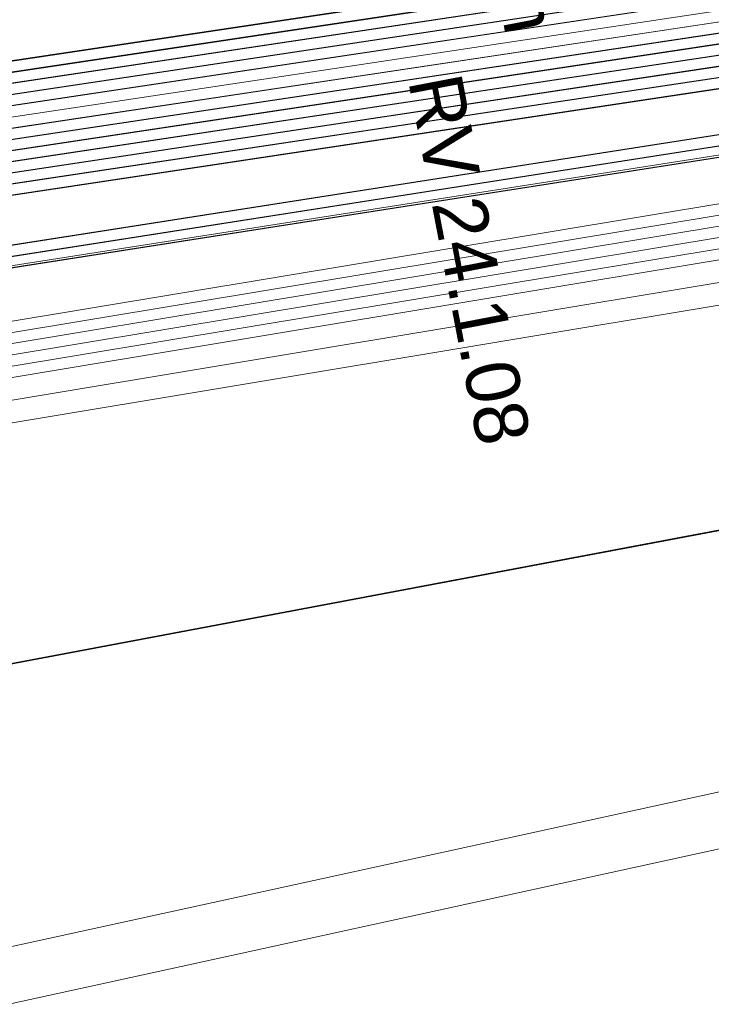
# Model space of a CAD drawing. Header units: metres. Extents: x -502 to 161, y -108 to 174.
# Tile 551 of 656: x -52 to -48.9, y -17.04 to -12.63. Entities that reach past the tile are written whole.
import ezdxf

# ---------------------------------------------------------------- set-up
doc = ezdxf.new("R2010")
doc.units = ezdxf.units.M
doc.header["$LTSCALE"] = 0.1
for name, color, linetype in [('BRI31-005.05-5p02-Koordinierung Lageplan 4. BA ZOB West 2022-06-15', 7, 'Continuous'), ('BRI31-005.06-5f07-Koordinierung Lageplan 4. BA ZOB Fernbusbahnh', 7, 'Continuous'), ('BRI32-005.02-5f05-Koordinierung Schemaplan 4 BA ZOB Teilbereich', 7, 'Continuous'), ('BRI32-005.03-5f06-Koordinierung Schemaplan 4 BA ZOB Teilbereich 2 Ost - Bahnhofsallee 2023-01-21', 7, 'Continuous')]:
    doc.layers.add(name, color=color, linetype=linetype)
doc.styles.add('Arial', font='arial.ttf')

msp = doc.modelspace()

# ---------------------------------------------------------------- linework, layer by layer
at = {"layer": 'BRI31-005.05-5p02-Koordinierung Lageplan 4. BA ZOB West 2022-06-15', "color": 190, "linetype": 'Continuous', "lineweight": 35, "true_color": 0x7f00ff, "transparency": 33554687, "flags": 128}
for points in [[(5.0413, -5.3534), (-3.1517, -6.8034), (-7.0667, -7.3734), (-14.9947, -8.0134), (-17.7217, -8.0934), (-24.5557, -8.4934), (-29.2437, -9.0934), (-37.8707, -10.7234), (-42.6207, -11.4534), (-48.3117, -12.2534), (-55.7007, -13.3634), (-59.4327, -13.9934)], [(5.0503, -5.4024), (-3.1427, -6.8524), (-3.9527, -6.9704), (-7.0607, -7.4234), (-14.9917, -8.0634), (-17.7197, -8.1434), (-24.5507, -8.5434), (-29.2357, -9.1424), (-37.8617, -10.7724), (-42.6137, -11.5034), (-48.3047, -12.3024), (-55.6927, -13.4124), (-59.4247, -14.0424)]]:
    msp.add_lwpolyline(points, dxfattribs=at)
at = {"layer": 'BRI31-005.05-5p02-Koordinierung Lageplan 4. BA ZOB West 2022-06-15', "color": 116, "linetype": 'Continuous', "lineweight": 13, "true_color": 0x007f3f, "transparency": 33554687, "flags": 128}
for points in [[(-59.4177, -14.0904), (-55.6847, -13.4604), (-48.2977, -12.3504), (-42.6077, -11.5544), (-37.8517, -10.8204), (-29.2277, -9.1904), (-24.5447, -8.5934), (-17.7177, -8.1934), (-14.9877, -8.1134), (-7.0537, -7.4744), (-3.9457, -7.0184), (-3.1317, -6.9004), (5.0603, -5.4504)], [(-59.4097, -14.1394), (-55.6767, -13.5094), (-48.2907, -12.3994), (-42.6007, -11.6044), (-37.8427, -10.8694), (-29.2197, -9.2394), (-24.5397, -8.6434), (-17.7157, -8.2434), (-14.9847, -8.1634), (-7.0477, -7.5244), (-3.9387, -7.0674), (-3.1227, -6.9494), (5.0693, -5.4994)], [(5.0943, -5.6484), (-3.0997, -7.0984), (-3.9177, -7.2164), (-7.0317, -7.6724), (-14.9777, -8.3134), (-17.7097, -8.3934), (-24.5267, -8.7934), (-29.1957, -9.3884), (-37.8177, -11.0184), (-42.5777, -11.7524), (-48.2697, -12.5484), (-55.6527, -13.6584), (-59.3837, -14.2884)], [(5.1033, -5.6974), (-3.0907, -7.1474), (-3.9107, -7.2654), (-7.0257, -7.7224), (-14.9747, -8.3634), (-17.7077, -8.4434), (-24.5217, -8.8434), (-29.1877, -9.4374), (-37.8087, -11.0674), (-42.5707, -11.8024), (-48.2627, -12.5974), (-55.6447, -13.7074), (-59.3757, -14.3374)]]:
    msp.add_lwpolyline(points, dxfattribs=at)
at = {"layer": 'BRI31-005.05-5p02-Koordinierung Lageplan 4. BA ZOB West 2022-06-15', "color": 250, "linetype": 'Continuous', "lineweight": 25, "true_color": 0x333333, "transparency": 33554687, "flags": 128}
for points in [[(5.0593, -5.4514), (-3.1337, -6.9014), (-3.9457, -7.0194), (-7.0547, -7.4734), (-14.9887, -8.1134), (-17.7177, -8.1934), (-24.5457, -8.5934), (-29.2277, -9.1914), (-37.8527, -10.8214), (-42.6067, -11.5534), (-48.2977, -12.3514), (-55.6847, -13.4614), (-59.4167, -14.0914)], [(5.0683, -5.5004), (-3.1247, -6.9504), (-3.9387, -7.0684), (-7.0487, -7.5234), (-14.9857, -8.1634), (-17.7157, -8.2434), (-24.5407, -8.6434), (-29.2197, -9.2404), (-37.8437, -10.8704), (-42.5997, -11.6034), (-48.2907, -12.4004), (-55.6767, -13.5104), (-59.4087, -14.1404)], [(-59.3767, -14.3364), (-55.6447, -13.7064), (-48.2627, -12.5964), (-42.5717, -11.8034), (-37.8077, -11.0664), (-29.1877, -9.4364), (-24.5207, -8.8434), (-17.7077, -8.4434), (-14.9737, -8.3634), (-7.0247, -7.7234), (-3.9107, -7.2644), (-3.0887, -7.1464), (5.1043, -5.6964)], [(5.1133, -5.7454), (-3.0797, -7.1954), (-3.9037, -7.3134), (-7.0187, -7.7734), (-14.9707, -8.4134), (-17.7057, -8.4934), (-24.5157, -8.8934), (-29.1797, -9.4854), (-37.7987, -11.1154), (-42.5647, -11.8534), (-48.2557, -12.6454), (-55.6367, -13.7554), (-59.3687, -14.3854)], [(5.1223, -5.7944), (-3.0707, -7.2444), (-3.8967, -7.3624), (-7.0127, -7.8234), (-14.9677, -8.4634), (-17.7037, -8.5434), (-24.5107, -8.9434), (-29.1717, -9.5344), (-37.7897, -11.1644), (-42.5577, -11.9034), (-48.2487, -12.6944), (-55.6287, -13.8044), (-59.3607, -14.4344)], [(5.1313, -5.8434), (-3.0617, -7.2934), (-3.8897, -7.4114), (-7.0067, -7.8734), (-14.9647, -8.5134), (-17.7017, -8.5934), (-24.5057, -8.9934), (-29.1637, -9.5834), (-37.7807, -11.2134), (-42.5507, -11.9534), (-48.2417, -12.7434), (-55.6207, -13.8534), (-59.3527, -14.4834)], [(5.1403, -5.8924), (-3.0527, -7.3424), (-3.8827, -7.4604), (-7.0007, -7.9234), (-14.9617, -8.5634), (-17.6997, -8.6434), (-24.5007, -9.0434), (-29.1557, -9.6324), (-37.7717, -11.2624), (-42.5437, -12.0034), (-48.2347, -12.7924), (-55.6127, -13.9024), (-59.3447, -14.5324)], [(5.1493, -5.9414), (-3.0437, -7.3914), (-3.8757, -7.5094), (-6.9947, -7.9734), (-14.9587, -8.6134), (-17.6977, -8.6934), (-24.4957, -9.0934), (-29.1477, -9.6814), (-37.7627, -11.3114), (-42.5367, -12.0534), (-48.2277, -12.8414), (-55.6047, -13.9514), (-59.3367, -14.5814)], [(5.1833, -6.1684), (-3.0127, -7.6024), (-4.3557, -7.7864), (-6.9837, -8.1894), (-9.4377, -8.4204), (-12.8307, -8.5864), (-14.9537, -8.6884), (-17.6957, -8.7504), (-19.6457, -8.8994), (-24.4697, -9.2984), (-29.1907, -9.9114), (-37.7517, -11.5174), (-38.0557, -11.5634), (-42.5027, -12.2494), (-48.2487, -13.0464), (-56.1697, -14.2844), (-56.5667, -14.3244), (-56.9487, -14.6244)], [(5.1923, -6.2174), (-3.0037, -7.6514), (-4.3477, -7.8354), (-6.9777, -8.2394), (-9.4337, -8.4704), (-12.8287, -8.6364), (-14.9517, -8.7384), (-17.6937, -8.8004), (-19.6417, -8.9494), (-24.4647, -9.3484), (-29.1827, -9.9604), (-37.7427, -11.5664), (-42.4957, -12.2994), (-48.2407, -13.0964), (-56.1627, -14.3334), (-56.5467, -14.3734), (-56.9177, -14.6634)], [(5.2013, -6.2664), (-2.9947, -7.7004), (-4.3397, -7.8844), (-6.9717, -8.2894), (-9.4297, -8.5204), (-12.8267, -8.6864), (-14.9497, -8.7884), (-17.6917, -8.8504), (-19.6377, -8.9994), (-24.4597, -9.3984), (-29.1747, -10.0094), (-37.7337, -11.6154), (-38.0407, -11.6624), (-42.4887, -12.3484), (-48.2337, -13.1454), (-56.1567, -14.3834), (-56.5277, -14.4214), (-56.8867, -14.7024)]]:
    msp.add_lwpolyline(points, dxfattribs=at)
at = {"layer": 'BRI31-005.05-5p02-Koordinierung Lageplan 4. BA ZOB West 2022-06-15', "color": 251, "linetype": 'Continuous', "lineweight": 13, "true_color": 0x5b5b5b, "transparency": 33554687, "flags": 128}
for points in [[(5.0773, -5.5494), (-3.1157, -6.9994), (-3.9317, -7.1174), (-7.0427, -7.5734), (-14.9827, -8.2134), (-17.7137, -8.2934), (-24.5357, -8.6934), (-29.2117, -9.2894), (-37.8347, -10.9194), (-42.5927, -11.6534), (-48.2837, -12.4494), (-55.6687, -13.5594), (-59.4007, -14.1894)], [(5.0863, -5.5984), (-3.1067, -7.0484), (-3.9247, -7.1664), (-7.0367, -7.6234), (-14.9797, -8.2634), (-17.7117, -8.3434), (-24.5307, -8.7434), (-29.2037, -9.3384), (-37.8257, -10.9684), (-42.5857, -11.7034), (-48.2767, -12.4984), (-55.6607, -13.6084), (-59.3927, -14.2384)]]:
    msp.add_lwpolyline(points, dxfattribs=at)
at = {"layer": 'BRI31-005.05-5p02-Koordinierung Lageplan 4. BA ZOB West 2022-06-15', "color": 35, "linetype": 'Continuous', "lineweight": 13, "true_color": 0x99724c, "transparency": 33554687, "flags": 128}
msp.add_lwpolyline([(5.1983, -6.2574), (-2.9967, -7.6904), (-4.3407, -7.8744), (-6.9737, -8.2794), (-9.4317, -8.5104), (-12.8267, -8.6764), (-14.9487, -8.7784), (-17.6917, -8.8404), (-19.6377, -8.9894), (-24.4607, -9.3884), (-29.1767, -9.9994), (-37.7367, -11.6064), (-38.0427, -11.6524), (-42.4897, -12.3384), (-48.2347, -13.1354), (-56.1567, -14.3734), (-56.5317, -14.4104), (-56.8937, -14.6954)], dxfattribs=at)
at = {"layer": 'BRI31-005.05-5p02-Koordinierung Lageplan 4. BA ZOB West 2022-06-15', "color": 7, "linetype": 'Continuous', "lineweight": 13, "transparency": 33554687, "flags": 128}
for points in [[(6.4523, -6.5854), (-3.6597, -8.3354), (-4.2527, -8.4304), (-6.9117, -8.8534), (-9.4297, -9.1234), (-9.8987, -9.1314), (-17.9017, -9.2634), (-23.9567, -9.8944), (-29.1627, -10.5844), (-37.6597, -12.1654), (-42.4067, -12.8944), (-48.1987, -13.6944), (-55.4887, -14.9054), (-55.9457, -15.0274), (-56.3157, -15.2224), (-57.5557, -16.4444)], [(6.4603, -6.6344), (-3.6507, -8.3844), (-4.2447, -8.4794), (-6.9047, -8.9034), (-9.4247, -9.1734), (-9.8967, -9.2314), (-17.8957, -9.3634), (-23.9447, -9.9934), (-29.1467, -10.6834), (-37.6417, -12.2634), (-42.3927, -12.9934), (-48.1837, -13.7934), (-55.4677, -15.0034), (-55.9087, -15.1214), (-56.2557, -15.3044), (-57.4917, -16.5224)]]:
    msp.add_lwpolyline(points, dxfattribs=at)
at = {"layer": 'BRI31-005.06-5f07-Koordinierung Lageplan 4. BA ZOB Fernbusbahnh', "color": 190, "linetype": 'Continuous', "lineweight": 30, "true_color": 0x7f00ff, "transparency": 33554687, "flags": 128}
for points in [[(5.0413, -5.3534), (-3.1517, -6.8034), (-7.0667, -7.3734), (-14.9947, -8.0134), (-17.7217, -8.0934), (-24.5557, -8.4934), (-29.2437, -9.0934), (-37.8707, -10.7234), (-42.6207, -11.4534), (-48.3117, -12.2534), (-55.7007, -13.3634), (-59.4327, -13.9934)], [(5.0503, -5.4024), (-3.1427, -6.8524), (-3.9527, -6.9704), (-7.0607, -7.4234), (-14.9917, -8.0634), (-17.7197, -8.1434), (-24.5507, -8.5434), (-29.2357, -9.1424), (-37.8617, -10.7724), (-42.6137, -11.5034), (-48.3047, -12.3024), (-55.6927, -13.4124), (-59.4247, -14.0424)]]:
    msp.add_lwpolyline(points, dxfattribs=at)
at = {"layer": 'BRI31-005.06-5f07-Koordinierung Lageplan 4. BA ZOB Fernbusbahnh', "color": 250, "linetype": 'Continuous', "lineweight": 20, "true_color": 0x333333, "transparency": 33554687, "flags": 128}
for points in [[(5.0593, -5.4514), (-3.1337, -6.9014), (-3.9457, -7.0194), (-7.0547, -7.4734), (-14.9887, -8.1134), (-17.7177, -8.1934), (-24.5457, -8.5934), (-29.2277, -9.1914), (-37.8527, -10.8214), (-42.6067, -11.5534), (-48.2977, -12.3514), (-55.6847, -13.4614), (-59.4167, -14.0914)], [(5.0683, -5.5004), (-3.1247, -6.9504), (-3.9387, -7.0684), (-7.0487, -7.5234), (-14.9857, -8.1634), (-17.7157, -8.2434), (-24.5407, -8.6434), (-29.2197, -9.2404), (-37.8437, -10.8704), (-42.5997, -11.6034), (-48.2907, -12.4004), (-55.6767, -13.5104), (-59.4087, -14.1404)], [(-59.3767, -14.3364), (-55.6447, -13.7064), (-48.2627, -12.5964), (-42.5717, -11.8034), (-37.8077, -11.0664), (-29.1877, -9.4364), (-24.5207, -8.8434), (-17.7077, -8.4434), (-14.9737, -8.3634), (-7.0247, -7.7234), (-3.9107, -7.2644), (-3.0887, -7.1464), (5.1043, -5.6964)], [(5.1133, -5.7454), (-3.0797, -7.1954), (-3.9037, -7.3134), (-7.0187, -7.7734), (-14.9707, -8.4134), (-17.7057, -8.4934), (-24.5157, -8.8934), (-29.1797, -9.4854), (-37.7987, -11.1154), (-42.5647, -11.8534), (-48.2557, -12.6454), (-55.6367, -13.7554), (-59.3687, -14.3854)], [(5.1223, -5.7944), (-3.0707, -7.2444), (-3.8967, -7.3624), (-7.0127, -7.8234), (-14.9677, -8.4634), (-17.7037, -8.5434), (-24.5107, -8.9434), (-29.1717, -9.5344), (-37.7897, -11.1644), (-42.5577, -11.9034), (-48.2487, -12.6944), (-55.6287, -13.8044), (-59.3607, -14.4344)], [(5.1313, -5.8434), (-3.0617, -7.2934), (-3.8897, -7.4114), (-7.0067, -7.8734), (-14.9647, -8.5134), (-17.7017, -8.5934), (-24.5057, -8.9934), (-29.1637, -9.5834), (-37.7807, -11.2134), (-42.5507, -11.9534), (-48.2417, -12.7434), (-55.6207, -13.8534), (-59.3527, -14.4834)], [(5.1403, -5.8924), (-3.0527, -7.3424), (-3.8827, -7.4604), (-7.0007, -7.9234), (-14.9617, -8.5634), (-17.6997, -8.6434), (-24.5007, -9.0434), (-29.1557, -9.6324), (-37.7717, -11.2624), (-42.5437, -12.0034), (-48.2347, -12.7924), (-55.6127, -13.9024), (-59.3447, -14.5324)], [(5.1493, -5.9414), (-3.0437, -7.3914), (-3.8757, -7.5094), (-6.9947, -7.9734), (-14.9587, -8.6134), (-17.6977, -8.6934), (-24.4957, -9.0934), (-29.1477, -9.6814), (-37.7627, -11.3114), (-42.5367, -12.0534), (-48.2277, -12.8414), (-55.6047, -13.9514), (-59.3367, -14.5814)], [(5.1833, -6.1684), (-3.0127, -7.6024), (-4.3557, -7.7864), (-6.9837, -8.1894), (-9.4377, -8.4204), (-12.8307, -8.5864), (-14.9537, -8.6884), (-17.6957, -8.7504), (-19.6457, -8.8994), (-24.4697, -9.2984), (-29.1907, -9.9114), (-37.7517, -11.5174), (-38.0557, -11.5634), (-42.5027, -12.2494), (-48.2487, -13.0464), (-56.1697, -14.2844), (-56.5667, -14.3244), (-56.9487, -14.6244)], [(5.1923, -6.2174), (-3.0037, -7.6514), (-4.3477, -7.8354), (-6.9777, -8.2394), (-9.4337, -8.4704), (-12.8287, -8.6364), (-14.9517, -8.7384), (-17.6937, -8.8004), (-19.6417, -8.9494), (-24.4647, -9.3484), (-29.1827, -9.9604), (-37.7427, -11.5664), (-42.4957, -12.2994), (-48.2407, -13.0964), (-56.1627, -14.3334), (-56.5467, -14.3734), (-56.9177, -14.6634)]]:
    msp.add_lwpolyline(points, dxfattribs=at)
at = {"layer": 'BRI31-005.06-5f07-Koordinierung Lageplan 4. BA ZOB Fernbusbahnh', "color": 7, "linetype": 'Continuous', "lineweight": 9, "transparency": 33554687, "flags": 128}
for points in [[(6.4523, -6.5854), (-3.6597, -8.3354), (-4.2527, -8.4304), (-6.9117, -8.8534), (-9.4297, -9.1234), (-9.8987, -9.1314), (-17.9017, -9.2634), (-23.9567, -9.8944), (-29.1627, -10.5844), (-37.6597, -12.1654), (-42.4067, -12.8944), (-48.1987, -13.6944), (-55.4887, -14.9054), (-55.9457, -15.0274), (-56.3157, -15.2224), (-57.5557, -16.4444)], [(6.4603, -6.6344), (-3.6507, -8.3844), (-4.2447, -8.4794), (-6.9047, -8.9034), (-9.4247, -9.1734), (-9.8967, -9.2314), (-17.8957, -9.3634), (-23.9447, -9.9934), (-29.1467, -10.6834), (-37.6417, -12.2634), (-42.3927, -12.9934), (-48.1837, -13.7934), (-55.4677, -15.0034), (-55.9087, -15.1214), (-56.2557, -15.3044), (-57.4917, -16.5224)]]:
    msp.add_lwpolyline(points, dxfattribs=at)
at = {"layer": 'BRI32-005.02-5f05-Koordinierung Schemaplan 4 BA ZOB Teilbereich', "color": 30, "linetype": 'Continuous', "lineweight": 35, "true_color": 0xff7f00, "transparency": 33554687, "flags": 128}
msp.add_lwpolyline([(160.7005, 3.7316), (153.861, 9.9879), (146.5799, 16.8343), (137.207, 18.41), (133.9888, 18.578), (131.0359, 18.4491), (129.189, 18.1998), (119.9141, 16.4705), (116.3401, 15.794), (99.9338, 12.4472), (72.2107, 7.3546), (41.6917, 1.4031), (4.438, -5.4399), (-20.5028, -9.5614), (-43.027, -13.8142), (-60.1344, -17.0404), (-87.9931, -22.1997)], dxfattribs=at)
at = {"layer": 'BRI32-005.02-5f05-Koordinierung Schemaplan 4 BA ZOB Teilbereich', "color": 7, "linetype": 'Continuous', "lineweight": 13, "transparency": 33554687, "flags": 128}
for points in [[(-60.3027, -16.2724), (-60.0967, -16.2474), (-58.4717, -16.0004), (-57.9637, -15.8144), (-56.8937, -14.9894), (-56.2837, -14.6744), (-55.5447, -14.5614), (-48.2537, -13.3504), (-42.4557, -12.5454), (-37.7227, -11.8224), (-29.2187, -10.2404), (-23.9987, -9.5454), (-17.9227, -8.9134), (-9.9057, -8.7814), (-9.4507, -8.7734), (-6.9597, -8.5044), (-4.3087, -8.0864), (-3.7217, -7.9914), (6.3953, -6.2414), (12.4653, -5.2214), (18.7963, -4.1304), (30.2903, -2.1984), (30.3093, -2.1964)], [(30.3153, -2.2464), (30.2973, -2.2484), (18.8043, -4.1794), (12.4733, -5.2704), (6.4033, -6.2904), (-3.7127, -8.0404), (-4.3007, -8.1354), (-6.9527, -8.5544), (-9.4477, -8.8234), (-9.9047, -8.8314), (-17.9197, -8.9634), (-23.9927, -9.5954), (-29.2107, -10.2894), (-37.7137, -11.8714), (-42.4487, -12.5954), (-48.2457, -13.3994), (-55.5367, -14.6104), (-56.2677, -14.7224), (-56.8667, -15.0314), (-57.9397, -15.8584), (-58.4587, -16.0494), (-60.0897, -16.2974), (-60.2967, -16.3224)], [(-60.2907, -16.3724), (-60.0827, -16.3474), (-58.4457, -16.0984), (-57.9157, -15.9024), (-56.8397, -15.0734), (-56.2517, -14.7704), (-55.5287, -14.6594), (-48.2377, -13.4484), (-42.4417, -12.6454), (-37.7047, -11.9204), (-29.2027, -10.3384), (-23.9867, -9.6454), (-17.9167, -9.0134), (-9.9037, -8.8814), (-9.4447, -8.8734), (-6.9457, -8.6044), (-4.2927, -8.1844), (-3.7037, -8.0894), (6.4113, -6.3394), (12.4813, -5.3194), (18.8123, -4.2284), (30.3043, -2.2984), (30.3213, -2.2964)], [(-60.2847, -16.4224), (-60.0757, -16.3974), (-58.4327, -16.1474), (-57.8907, -15.9464), (-56.8127, -15.1154), (-56.2357, -14.8184), (-55.5207, -14.7084), (-48.2297, -13.4974), (-42.4347, -12.6954), (-37.6957, -11.9694), (-29.1947, -10.3874), (-23.9807, -9.6954), (-17.9137, -9.0634), (-9.9027, -8.9314), (-9.4417, -8.9234), (-6.9387, -8.6544), (-4.2847, -8.2334), (-3.6947, -8.1384), (6.4193, -6.3884), (12.4893, -5.3684), (18.8203, -4.2774), (30.3113, -2.3484), (30.3273, -2.3464)], [(30.3333, -2.3964), (30.3183, -2.3974), (18.8283, -4.3264), (12.4973, -5.4174), (6.4273, -6.4374), (-3.6857, -8.1874), (-4.2767, -8.2824), (-6.9317, -8.7044), (-9.4387, -8.9734), (-9.9017, -8.9814), (-17.9107, -9.1134), (-23.9747, -9.7454), (-29.1867, -10.4364), (-37.6867, -12.0184), (-42.4277, -12.7454), (-48.2217, -13.5464), (-55.5127, -14.7574), (-56.2197, -14.8664), (-56.7857, -15.1574), (-57.8657, -15.9904), (-58.4197, -16.1964), (-60.0687, -16.4474), (-60.2787, -16.4724)], [(30.3363, -2.4464), (30.3243, -2.4474), (18.8363, -4.3754), (12.5053, -5.4664), (6.4353, -6.4864), (-3.6767, -8.2364), (-4.2687, -8.3314), (-6.9247, -8.7544), (-9.4357, -9.0234), (-9.9007, -9.0314), (-17.9077, -9.1634), (-23.9687, -9.7954), (-29.1787, -10.4854), (-37.6777, -12.0674), (-42.4207, -12.7954), (-48.2137, -13.5954), (-55.5047, -14.8064), (-56.2037, -14.9144), (-56.7587, -15.1994), (-57.8407, -16.0344), (-58.4067, -16.2454), (-60.0617, -16.4974), (-60.2727, -16.5224)], [(6.4523, -6.5854), (-3.6597, -8.3354), (-4.2527, -8.4304), (-6.9117, -8.8534), (-9.4297, -9.1234), (-9.8987, -9.1314), (-17.9017, -9.2634), (-23.9567, -9.8944), (-29.1627, -10.5844), (-37.6597, -12.1654), (-42.4067, -12.8944), (-48.1987, -13.6944), (-55.4887, -14.9054), (-55.9457, -15.0274), (-56.3157, -15.2224), (-57.5557, -16.4444)], [(6.4603, -6.6344), (-3.6507, -8.3844), (-4.2447, -8.4794), (-6.9047, -8.9034), (-9.4247, -9.1734), (-9.8967, -9.2314), (-17.8957, -9.3634), (-23.9447, -9.9934), (-29.1467, -10.6834), (-37.6417, -12.2634), (-42.3927, -12.9934), (-48.1837, -13.7934), (-55.4677, -15.0034), (-55.9087, -15.1214), (-56.2557, -15.3044), (-57.4917, -16.5224)]]:
    msp.add_lwpolyline(points, dxfattribs=at)
at = {"layer": 'BRI32-005.02-5f05-Koordinierung Schemaplan 4 BA ZOB Teilbereich', "color": 190, "linetype": 'Continuous', "lineweight": 35, "true_color": 0x7f00ff, "transparency": 33554687, "flags": 128}
for points in [[(5.0413, -5.3534), (-3.1517, -6.8034), (-7.0667, -7.3734), (-14.9947, -8.0134), (-17.7217, -8.0934), (-24.5557, -8.4934), (-29.2437, -9.0934), (-37.8707, -10.7234), (-42.6207, -11.4534), (-48.3117, -12.2534), (-55.7007, -13.3634), (-59.4327, -13.9934)], [(5.0503, -5.4024), (-3.1427, -6.8524), (-3.9527, -6.9704), (-7.0607, -7.4234), (-14.9917, -8.0634), (-17.7197, -8.1434), (-24.5507, -8.5434), (-29.2357, -9.1424), (-37.8617, -10.7724), (-42.6137, -11.5034), (-48.3047, -12.3024), (-55.6927, -13.4124), (-59.4247, -14.0424)]]:
    msp.add_lwpolyline(points, dxfattribs=at)
at = {"layer": 'BRI32-005.02-5f05-Koordinierung Schemaplan 4 BA ZOB Teilbereich', "color": 116, "linetype": 'Continuous', "lineweight": 13, "true_color": 0x007f3f, "transparency": 33554687, "flags": 128}
for points in [[(-59.4177, -14.0904), (-55.6847, -13.4604), (-48.2977, -12.3504), (-42.6077, -11.5544), (-37.8517, -10.8204), (-29.2277, -9.1904), (-24.5447, -8.5934), (-17.7177, -8.1934), (-14.9877, -8.1134), (-7.0537, -7.4744), (-3.9457, -7.0184), (-3.1317, -6.9004), (5.0603, -5.4504)], [(-59.4097, -14.1394), (-55.6767, -13.5094), (-48.2907, -12.3994), (-42.6007, -11.6044), (-37.8427, -10.8694), (-29.2197, -9.2394), (-24.5397, -8.6434), (-17.7157, -8.2434), (-14.9847, -8.1634), (-7.0477, -7.5244), (-3.9387, -7.0674), (-3.1227, -6.9494), (5.0693, -5.4994)], [(-59.4017, -14.1884), (-55.6687, -13.5584), (-48.2837, -12.4484), (-42.5937, -11.6544), (-37.8337, -10.9184), (-29.2117, -9.2884), (-24.5347, -8.6934), (-17.7137, -8.2934), (-14.9817, -8.2134), (-7.0417, -7.5744), (-3.9317, -7.1164), (-3.1137, -6.9984), (5.0783, -5.5484)], [(5.0943, -5.6484), (-3.0997, -7.0984), (-3.9177, -7.2164), (-7.0317, -7.6724), (-14.9777, -8.3134), (-17.7097, -8.3934), (-24.5267, -8.7934), (-29.1957, -9.3884), (-37.8177, -11.0184), (-42.5777, -11.7524), (-48.2697, -12.5484), (-55.6527, -13.6584), (-59.3837, -14.2884)], [(5.1033, -5.6974), (-3.0907, -7.1474), (-3.9107, -7.2654), (-7.0257, -7.7224), (-14.9747, -8.3634), (-17.7077, -8.4434), (-24.5217, -8.8434), (-29.1877, -9.4374), (-37.8087, -11.0674), (-42.5707, -11.8024), (-48.2627, -12.5974), (-55.6447, -13.7074), (-59.3757, -14.3374)], [(5.1123, -5.7464), (-3.0817, -7.1964), (-3.9037, -7.3144), (-7.0197, -7.7724), (-14.9717, -8.4134), (-17.7057, -8.4934), (-24.5167, -8.8934), (-29.1797, -9.4864), (-37.7997, -11.1164), (-42.5637, -11.8524), (-48.2557, -12.6464), (-55.6367, -13.7564), (-59.3677, -14.3864)]]:
    msp.add_lwpolyline(points, dxfattribs=at)
at = {"layer": 'BRI32-005.02-5f05-Koordinierung Schemaplan 4 BA ZOB Teilbereich', "color": 250, "linetype": 'Continuous', "lineweight": 25, "true_color": 0x333333, "transparency": 33554687, "flags": 128}
for points in [[(5.0593, -5.4514), (-3.1337, -6.9014), (-3.9457, -7.0194), (-7.0547, -7.4734), (-14.9887, -8.1134), (-17.7177, -8.1934), (-24.5457, -8.5934), (-29.2277, -9.1914), (-37.8527, -10.8214), (-42.6067, -11.5534), (-48.2977, -12.3514), (-55.6847, -13.4614), (-59.4167, -14.0914)], [(5.0683, -5.5004), (-3.1247, -6.9504), (-3.9387, -7.0684), (-7.0487, -7.5234), (-14.9857, -8.1634), (-17.7157, -8.2434), (-24.5407, -8.6434), (-29.2197, -9.2404), (-37.8437, -10.8704), (-42.5997, -11.6034), (-48.2907, -12.4004), (-55.6767, -13.5104), (-59.4087, -14.1404)], [(-59.3767, -14.3364), (-55.6447, -13.7064), (-48.2627, -12.5964), (-42.5717, -11.8034), (-37.8077, -11.0664), (-29.1877, -9.4364), (-24.5207, -8.8434), (-17.7077, -8.4434), (-14.9737, -8.3634), (-7.0247, -7.7234), (-3.9107, -7.2644), (-3.0887, -7.1464), (5.1043, -5.6964)], [(5.1133, -5.7454), (-3.0797, -7.1954), (-3.9037, -7.3134), (-7.0187, -7.7734), (-14.9707, -8.4134), (-17.7057, -8.4934), (-24.5157, -8.8934), (-29.1797, -9.4854), (-37.7987, -11.1154), (-42.5647, -11.8534), (-48.2557, -12.6454), (-55.6367, -13.7554), (-59.3687, -14.3854)], [(5.1223, -5.7944), (-3.0707, -7.2444), (-3.8967, -7.3624), (-7.0127, -7.8234), (-14.9677, -8.4634), (-17.7037, -8.5434), (-24.5107, -8.9434), (-29.1717, -9.5344), (-37.7897, -11.1644), (-42.5577, -11.9034), (-48.2487, -12.6944), (-55.6287, -13.8044), (-59.3607, -14.4344)], [(5.1313, -5.8434), (-3.0617, -7.2934), (-3.8897, -7.4114), (-7.0067, -7.8734), (-14.9647, -8.5134), (-17.7017, -8.5934), (-24.5057, -8.9934), (-29.1637, -9.5834), (-37.7807, -11.2134), (-42.5507, -11.9534), (-48.2417, -12.7434), (-55.6207, -13.8534), (-59.3527, -14.4834)], [(5.1403, -5.8924), (-3.0527, -7.3424), (-3.8827, -7.4604), (-7.0007, -7.9234), (-14.9617, -8.5634), (-17.6997, -8.6434), (-24.5007, -9.0434), (-29.1557, -9.6324), (-37.7717, -11.2624), (-42.5437, -12.0034), (-48.2347, -12.7924), (-55.6127, -13.9024), (-59.3447, -14.5324)], [(5.1493, -5.9414), (-3.0437, -7.3914), (-3.8757, -7.5094), (-6.9947, -7.9734), (-14.9587, -8.6134), (-17.6977, -8.6934), (-24.4957, -9.0934), (-29.1477, -9.6814), (-37.7627, -11.3114), (-42.5367, -12.0534), (-48.2277, -12.8414), (-55.6047, -13.9514), (-59.3367, -14.5814)], [(5.1833, -6.1684), (-3.0127, -7.6024), (-4.3557, -7.7864), (-6.9837, -8.1894), (-9.4377, -8.4204), (-12.8307, -8.5864), (-14.9537, -8.6884), (-17.6957, -8.7504), (-19.6457, -8.8994), (-24.4697, -9.2984), (-29.1907, -9.9114), (-37.7517, -11.5174), (-38.0557, -11.5634), (-42.5027, -12.2494), (-48.2487, -13.0464), (-56.1697, -14.2844), (-56.5667, -14.3244), (-56.9487, -14.6244)], [(5.1923, -6.2174), (-3.0037, -7.6514), (-4.3477, -7.8354), (-6.9777, -8.2394), (-9.4337, -8.4704), (-12.8287, -8.6364), (-14.9517, -8.7384), (-17.6937, -8.8004), (-19.6417, -8.9494), (-24.4647, -9.3484), (-29.1827, -9.9604), (-37.7427, -11.5664), (-42.4957, -12.2994), (-48.2407, -13.0964), (-56.1627, -14.3334), (-56.5467, -14.3734), (-56.9177, -14.6634)], [(5.2013, -6.2664), (-2.9947, -7.7004), (-4.3397, -7.8844), (-6.9717, -8.2894), (-9.4297, -8.5204), (-12.8267, -8.6864), (-14.9497, -8.7884), (-17.6917, -8.8504), (-19.6377, -8.9994), (-24.4597, -9.3984), (-29.1747, -10.0094), (-37.7337, -11.6154), (-38.0407, -11.6624), (-42.4887, -12.3484), (-48.2337, -13.1454), (-56.1567, -14.3834), (-56.5277, -14.4214), (-56.8867, -14.7024)]]:
    msp.add_lwpolyline(points, dxfattribs=at)
at = {"layer": 'BRI32-005.02-5f05-Koordinierung Schemaplan 4 BA ZOB Teilbereich', "color": 251, "linetype": 'Continuous', "lineweight": 13, "true_color": 0x5b5b5b, "transparency": 33554687, "flags": 128}
for points in [[(5.0773, -5.5494), (-3.1157, -6.9994), (-3.9317, -7.1174), (-7.0427, -7.5734), (-14.9827, -8.2134), (-17.7137, -8.2934), (-24.5357, -8.6934), (-29.2117, -9.2894), (-37.8347, -10.9194), (-42.5927, -11.6534), (-48.2837, -12.4494), (-55.6687, -13.5594), (-59.4007, -14.1894)], [(5.0863, -5.5984), (-3.1067, -7.0484), (-3.9247, -7.1664), (-7.0367, -7.6234), (-14.9797, -8.2634), (-17.7117, -8.3434), (-24.5307, -8.7434), (-29.2037, -9.3384), (-37.8257, -10.9684), (-42.5857, -11.7034), (-48.2767, -12.4984), (-55.6607, -13.6084), (-59.3927, -14.2384)], [(-59.3847, -14.2874), (-55.6527, -13.6574), (-48.2697, -12.5474), (-42.5787, -11.7534), (-37.8167, -11.0174), (-29.1957, -9.3874), (-24.5257, -8.7934), (-17.7097, -8.3934), (-14.9767, -8.3134), (-7.0307, -7.6734), (-3.9177, -7.2154), (-3.0977, -7.0974), (5.0953, -5.6474)]]:
    msp.add_lwpolyline(points, dxfattribs=at)
at = {"layer": 'BRI32-005.02-5f05-Koordinierung Schemaplan 4 BA ZOB Teilbereich', "color": 35, "linetype": 'Continuous', "lineweight": 13, "true_color": 0x99724c, "transparency": 33554687, "flags": 128}
msp.add_lwpolyline([(5.1983, -6.2574), (-2.9967, -7.6904), (-4.3407, -7.8744), (-6.9737, -8.2794), (-9.4317, -8.5104), (-12.8267, -8.6764), (-14.9487, -8.7784), (-17.6917, -8.8404), (-19.6377, -8.9894), (-24.4607, -9.3884), (-29.1767, -9.9994), (-37.7367, -11.6064), (-38.0427, -11.6524), (-42.4897, -12.3384), (-48.2347, -13.1354), (-56.1567, -14.3734), (-56.5317, -14.4104), (-56.8937, -14.6954)], dxfattribs=at)
at = {"layer": 'BRI32-005.03-5f06-Koordinierung Schemaplan 4 BA ZOB Teilbereich 2 Ost - Bahnhofsallee 2023-01-21', "color": 7, "linetype": 'Continuous', "lineweight": 20, "transparency": 33554687}
for p, q in [((-53.5361, -17.1072), (-30.1104, -11.9883)), ((-53.4827, -17.3514), (-30.0597, -12.2331))]:
    msp.add_line(p, q, dxfattribs=at)
at = {"layer": 'BRI32-005.03-5f06-Koordinierung Schemaplan 4 BA ZOB Teilbereich 2 Ost - Bahnhofsallee 2023-01-21', "color": 30, "linetype": 'Continuous', "lineweight": 30, "true_color": 0xff7f00, "transparency": 33554687, "flags": 128}
msp.add_lwpolyline([(160.7005, 3.7316), (153.861, 9.9879), (146.5799, 16.8343), (137.207, 18.41), (133.9888, 18.578), (131.0359, 18.4491), (129.189, 18.1998), (119.9141, 16.4705), (116.3401, 15.794), (99.9338, 12.4472), (72.2107, 7.3546), (41.6917, 1.4031), (4.438, -5.4399), (-20.5028, -9.5614), (-43.027, -13.8142), (-60.1344, -17.0404), (-87.9931, -22.1997)], dxfattribs=at)
at = {"layer": 'BRI32-005.03-5f06-Koordinierung Schemaplan 4 BA ZOB Teilbereich 2 Ost - Bahnhofsallee 2023-01-21', "color": 7, "linetype": 'Continuous', "lineweight": 9, "transparency": 33554687, "flags": 128}
for points in [[(-60.3027, -16.2724), (-60.0967, -16.2474), (-58.4717, -16.0004), (-57.9637, -15.8144), (-56.8937, -14.9894), (-56.2837, -14.6744), (-55.5447, -14.5614), (-48.2537, -13.3504), (-42.4557, -12.5454), (-37.7227, -11.8224), (-29.2187, -10.2404), (-23.9987, -9.5454), (-17.9227, -8.9134), (-9.9057, -8.7814), (-9.4507, -8.7734), (-6.9597, -8.5044), (-4.3087, -8.0864), (-3.7217, -7.9914), (6.3953, -6.2414), (12.4653, -5.2214), (18.7963, -4.1304), (30.2903, -2.1984), (30.3093, -2.1964)], [(30.3153, -2.2464), (30.2973, -2.2484), (18.8043, -4.1794), (12.4733, -5.2704), (6.4033, -6.2904), (-3.7127, -8.0404), (-4.3007, -8.1354), (-6.9527, -8.5544), (-9.4477, -8.8234), (-9.9047, -8.8314), (-17.9197, -8.9634), (-23.9927, -9.5954), (-29.2107, -10.2894), (-37.7137, -11.8714), (-42.4487, -12.5954), (-48.2457, -13.3994), (-55.5367, -14.6104), (-56.2677, -14.7224), (-56.8667, -15.0314), (-57.9397, -15.8584), (-58.4587, -16.0494), (-60.0897, -16.2974), (-60.2967, -16.3224)], [(-60.2907, -16.3724), (-60.0827, -16.3474), (-58.4457, -16.0984), (-57.9157, -15.9024), (-56.8397, -15.0734), (-56.2517, -14.7704), (-55.5287, -14.6594), (-48.2377, -13.4484), (-42.4417, -12.6454), (-37.7047, -11.9204), (-29.2027, -10.3384), (-23.9867, -9.6454), (-17.9167, -9.0134), (-9.9037, -8.8814), (-9.4447, -8.8734), (-6.9457, -8.6044), (-4.2927, -8.1844), (-3.7037, -8.0894), (6.4113, -6.3394), (12.4813, -5.3194), (18.8123, -4.2284), (30.3043, -2.2984), (30.3213, -2.2964)], [(-60.2847, -16.4224), (-60.0757, -16.3974), (-58.4327, -16.1474), (-57.8907, -15.9464), (-56.8127, -15.1154), (-56.2357, -14.8184), (-55.5207, -14.7084), (-48.2297, -13.4974), (-42.4347, -12.6954), (-37.6957, -11.9694), (-29.1947, -10.3874), (-23.9807, -9.6954), (-17.9137, -9.0634), (-9.9027, -8.9314), (-9.4417, -8.9234), (-6.9387, -8.6544), (-4.2847, -8.2334), (-3.6947, -8.1384), (6.4193, -6.3884), (12.4893, -5.3684), (18.8203, -4.2774), (30.3113, -2.3484), (30.3273, -2.3464)], [(30.3333, -2.3964), (30.3183, -2.3974), (18.8283, -4.3264), (12.4973, -5.4174), (6.4273, -6.4374), (-3.6857, -8.1874), (-4.2767, -8.2824), (-6.9317, -8.7044), (-9.4387, -8.9734), (-9.9017, -8.9814), (-17.9107, -9.1134), (-23.9747, -9.7454), (-29.1867, -10.4364), (-37.6867, -12.0184), (-42.4277, -12.7454), (-48.2217, -13.5464), (-55.5127, -14.7574), (-56.2197, -14.8664), (-56.7857, -15.1574), (-57.8657, -15.9904), (-58.4197, -16.1964), (-60.0687, -16.4474), (-60.2787, -16.4724)], [(30.3363, -2.4464), (30.3243, -2.4474), (18.8363, -4.3754), (12.5053, -5.4664), (6.4353, -6.4864), (-3.6767, -8.2364), (-4.2687, -8.3314), (-6.9247, -8.7544), (-9.4357, -9.0234), (-9.9007, -9.0314), (-17.9077, -9.1634), (-23.9687, -9.7954), (-29.1787, -10.4854), (-37.6777, -12.0674), (-42.4207, -12.7954), (-48.2137, -13.5954), (-55.5047, -14.8064), (-56.2037, -14.9144), (-56.7587, -15.1994), (-57.8407, -16.0344), (-58.4067, -16.2454), (-60.0617, -16.4974), (-60.2727, -16.5224)], [(6.4523, -6.5854), (-3.6597, -8.3354), (-4.2527, -8.4304), (-6.9117, -8.8534), (-9.4297, -9.1234), (-9.8987, -9.1314), (-17.9017, -9.2634), (-23.9567, -9.8944), (-29.1627, -10.5844), (-37.6597, -12.1654), (-42.4067, -12.8944), (-48.1987, -13.6944), (-55.4887, -14.9054), (-55.9457, -15.0274), (-56.3157, -15.2224), (-57.5557, -16.4444)], [(6.4603, -6.6344), (-3.6507, -8.3844), (-4.2447, -8.4794), (-6.9047, -8.9034), (-9.4247, -9.1734), (-9.8967, -9.2314), (-17.8957, -9.3634), (-23.9447, -9.9934), (-29.1467, -10.6834), (-37.6417, -12.2634), (-42.3927, -12.9934), (-48.1837, -13.7934), (-55.4677, -15.0034), (-55.9087, -15.1214), (-56.2557, -15.3044), (-57.4917, -16.5224)]]:
    msp.add_lwpolyline(points, dxfattribs=at)
at = {"layer": 'BRI32-005.03-5f06-Koordinierung Schemaplan 4 BA ZOB Teilbereich 2 Ost - Bahnhofsallee 2023-01-21', "color": 190, "linetype": 'Continuous', "lineweight": 30, "true_color": 0x7f00ff, "transparency": 33554687, "flags": 128}
for points in [[(5.0413, -5.3534), (-3.1517, -6.8034), (-7.0667, -7.3734), (-14.9947, -8.0134), (-17.7217, -8.0934), (-24.5557, -8.4934), (-29.2437, -9.0934), (-37.8707, -10.7234), (-42.6207, -11.4534), (-48.3117, -12.2534), (-55.7007, -13.3634), (-59.4327, -13.9934)], [(5.0503, -5.4024), (-3.1427, -6.8524), (-3.9527, -6.9704), (-7.0607, -7.4234), (-14.9917, -8.0634), (-17.7197, -8.1434), (-24.5507, -8.5434), (-29.2357, -9.1424), (-37.8617, -10.7724), (-42.6137, -11.5034), (-48.3047, -12.3024), (-55.6927, -13.4124), (-59.4247, -14.0424)]]:
    msp.add_lwpolyline(points, dxfattribs=at)
at = {"layer": 'BRI32-005.03-5f06-Koordinierung Schemaplan 4 BA ZOB Teilbereich 2 Ost - Bahnhofsallee 2023-01-21', "color": 116, "linetype": 'Continuous', "lineweight": 9, "true_color": 0x007f3f, "transparency": 33554687, "flags": 128}
for points in [[(-59.4177, -14.0904), (-55.6847, -13.4604), (-48.2977, -12.3504), (-42.6077, -11.5544), (-37.8517, -10.8204), (-29.2277, -9.1904), (-24.5447, -8.5934), (-17.7177, -8.1934), (-14.9877, -8.1134), (-7.0537, -7.4744), (-3.9457, -7.0184), (-3.1317, -6.9004), (5.0603, -5.4504)], [(-59.4097, -14.1394), (-55.6767, -13.5094), (-48.2907, -12.3994), (-42.6007, -11.6044), (-37.8427, -10.8694), (-29.2197, -9.2394), (-24.5397, -8.6434), (-17.7157, -8.2434), (-14.9847, -8.1634), (-7.0477, -7.5244), (-3.9387, -7.0674), (-3.1227, -6.9494), (5.0693, -5.4994)], [(-59.4017, -14.1884), (-55.6687, -13.5584), (-48.2837, -12.4484), (-42.5937, -11.6544), (-37.8337, -10.9184), (-29.2117, -9.2884), (-24.5347, -8.6934), (-17.7137, -8.2934), (-14.9817, -8.2134), (-7.0417, -7.5744), (-3.9317, -7.1164), (-3.1137, -6.9984), (5.0783, -5.5484)], [(5.0943, -5.6484), (-3.0997, -7.0984), (-3.9177, -7.2164), (-7.0317, -7.6724), (-14.9777, -8.3134), (-17.7097, -8.3934), (-24.5267, -8.7934), (-29.1957, -9.3884), (-37.8177, -11.0184), (-42.5777, -11.7524), (-48.2697, -12.5484), (-55.6527, -13.6584), (-59.3837, -14.2884)], [(5.1033, -5.6974), (-3.0907, -7.1474), (-3.9107, -7.2654), (-7.0257, -7.7224), (-14.9747, -8.3634), (-17.7077, -8.4434), (-24.5217, -8.8434), (-29.1877, -9.4374), (-37.8087, -11.0674), (-42.5707, -11.8024), (-48.2627, -12.5974), (-55.6447, -13.7074), (-59.3757, -14.3374)], [(5.1123, -5.7464), (-3.0817, -7.1964), (-3.9037, -7.3144), (-7.0197, -7.7724), (-14.9717, -8.4134), (-17.7057, -8.4934), (-24.5167, -8.8934), (-29.1797, -9.4864), (-37.7997, -11.1164), (-42.5637, -11.8524), (-48.2557, -12.6464), (-55.6367, -13.7564), (-59.3677, -14.3864)]]:
    msp.add_lwpolyline(points, dxfattribs=at)
at = {"layer": 'BRI32-005.03-5f06-Koordinierung Schemaplan 4 BA ZOB Teilbereich 2 Ost - Bahnhofsallee 2023-01-21', "color": 250, "linetype": 'Continuous', "lineweight": 20, "true_color": 0x333333, "transparency": 33554687, "flags": 128}
for points in [[(5.0593, -5.4514), (-3.1337, -6.9014), (-3.9457, -7.0194), (-7.0547, -7.4734), (-14.9887, -8.1134), (-17.7177, -8.1934), (-24.5457, -8.5934), (-29.2277, -9.1914), (-37.8527, -10.8214), (-42.6067, -11.5534), (-48.2977, -12.3514), (-55.6847, -13.4614), (-59.4167, -14.0914)], [(5.0683, -5.5004), (-3.1247, -6.9504), (-3.9387, -7.0684), (-7.0487, -7.5234), (-14.9857, -8.1634), (-17.7157, -8.2434), (-24.5407, -8.6434), (-29.2197, -9.2404), (-37.8437, -10.8704), (-42.5997, -11.6034), (-48.2907, -12.4004), (-55.6767, -13.5104), (-59.4087, -14.1404)], [(-59.3767, -14.3364), (-55.6447, -13.7064), (-48.2627, -12.5964), (-42.5717, -11.8034), (-37.8077, -11.0664), (-29.1877, -9.4364), (-24.5207, -8.8434), (-17.7077, -8.4434), (-14.9737, -8.3634), (-7.0247, -7.7234), (-3.9107, -7.2644), (-3.0887, -7.1464), (5.1043, -5.6964)], [(5.1133, -5.7454), (-3.0797, -7.1954), (-3.9037, -7.3134), (-7.0187, -7.7734), (-14.9707, -8.4134), (-17.7057, -8.4934), (-24.5157, -8.8934), (-29.1797, -9.4854), (-37.7987, -11.1154), (-42.5647, -11.8534), (-48.2557, -12.6454), (-55.6367, -13.7554), (-59.3687, -14.3854)], [(5.1223, -5.7944), (-3.0707, -7.2444), (-3.8967, -7.3624), (-7.0127, -7.8234), (-14.9677, -8.4634), (-17.7037, -8.5434), (-24.5107, -8.9434), (-29.1717, -9.5344), (-37.7897, -11.1644), (-42.5577, -11.9034), (-48.2487, -12.6944), (-55.6287, -13.8044), (-59.3607, -14.4344)], [(5.1313, -5.8434), (-3.0617, -7.2934), (-3.8897, -7.4114), (-7.0067, -7.8734), (-14.9647, -8.5134), (-17.7017, -8.5934), (-24.5057, -8.9934), (-29.1637, -9.5834), (-37.7807, -11.2134), (-42.5507, -11.9534), (-48.2417, -12.7434), (-55.6207, -13.8534), (-59.3527, -14.4834)], [(5.1403, -5.8924), (-3.0527, -7.3424), (-3.8827, -7.4604), (-7.0007, -7.9234), (-14.9617, -8.5634), (-17.6997, -8.6434), (-24.5007, -9.0434), (-29.1557, -9.6324), (-37.7717, -11.2624), (-42.5437, -12.0034), (-48.2347, -12.7924), (-55.6127, -13.9024), (-59.3447, -14.5324)], [(5.1493, -5.9414), (-3.0437, -7.3914), (-3.8757, -7.5094), (-6.9947, -7.9734), (-14.9587, -8.6134), (-17.6977, -8.6934), (-24.4957, -9.0934), (-29.1477, -9.6814), (-37.7627, -11.3114), (-42.5367, -12.0534), (-48.2277, -12.8414), (-55.6047, -13.9514), (-59.3367, -14.5814)], [(5.1833, -6.1684), (-3.0127, -7.6024), (-4.3557, -7.7864), (-6.9837, -8.1894), (-9.4377, -8.4204), (-12.8307, -8.5864), (-14.9537, -8.6884), (-17.6957, -8.7504), (-19.6457, -8.8994), (-24.4697, -9.2984), (-29.1907, -9.9114), (-37.7517, -11.5174), (-38.0557, -11.5634), (-42.5027, -12.2494), (-48.2487, -13.0464), (-56.1697, -14.2844), (-56.5667, -14.3244), (-56.9487, -14.6244)], [(5.1923, -6.2174), (-3.0037, -7.6514), (-4.3477, -7.8354), (-6.9777, -8.2394), (-9.4337, -8.4704), (-12.8287, -8.6364), (-14.9517, -8.7384), (-17.6937, -8.8004), (-19.6417, -8.9494), (-24.4647, -9.3484), (-29.1827, -9.9604), (-37.7427, -11.5664), (-42.4957, -12.2994), (-48.2407, -13.0964), (-56.1627, -14.3334), (-56.5467, -14.3734), (-56.9177, -14.6634)], [(5.2013, -6.2664), (-2.9947, -7.7004), (-4.3397, -7.8844), (-6.9717, -8.2894), (-9.4297, -8.5204), (-12.8267, -8.6864), (-14.9497, -8.7884), (-17.6917, -8.8504), (-19.6377, -8.9994), (-24.4597, -9.3984), (-29.1747, -10.0094), (-37.7337, -11.6154), (-38.0407, -11.6624), (-42.4887, -12.3484), (-48.2337, -13.1454), (-56.1567, -14.3834), (-56.5277, -14.4214), (-56.8867, -14.7024)]]:
    msp.add_lwpolyline(points, dxfattribs=at)
at = {"layer": 'BRI32-005.03-5f06-Koordinierung Schemaplan 4 BA ZOB Teilbereich 2 Ost - Bahnhofsallee 2023-01-21', "color": 251, "linetype": 'Continuous', "lineweight": 9, "true_color": 0x5b5b5b, "transparency": 33554687, "flags": 128}
for points in [[(5.0773, -5.5494), (-3.1157, -6.9994), (-3.9317, -7.1174), (-7.0427, -7.5734), (-14.9827, -8.2134), (-17.7137, -8.2934), (-24.5357, -8.6934), (-29.2117, -9.2894), (-37.8347, -10.9194), (-42.5927, -11.6534), (-48.2837, -12.4494), (-55.6687, -13.5594), (-59.4007, -14.1894)], [(5.0863, -5.5984), (-3.1067, -7.0484), (-3.9247, -7.1664), (-7.0367, -7.6234), (-14.9797, -8.2634), (-17.7117, -8.3434), (-24.5307, -8.7434), (-29.2037, -9.3384), (-37.8257, -10.9684), (-42.5857, -11.7034), (-48.2767, -12.4984), (-55.6607, -13.6084), (-59.3927, -14.2384)], [(-59.3847, -14.2874), (-55.6527, -13.6574), (-48.2697, -12.5474), (-42.5787, -11.7534), (-37.8167, -11.0174), (-29.1957, -9.3874), (-24.5257, -8.7934), (-17.7097, -8.3934), (-14.9767, -8.3134), (-7.0307, -7.6734), (-3.9177, -7.2154), (-3.0977, -7.0974), (5.0953, -5.6474)]]:
    msp.add_lwpolyline(points, dxfattribs=at)
at = {"layer": 'BRI32-005.03-5f06-Koordinierung Schemaplan 4 BA ZOB Teilbereich 2 Ost - Bahnhofsallee 2023-01-21', "color": 35, "linetype": 'Continuous', "lineweight": 9, "true_color": 0x99724c, "transparency": 33554687, "flags": 128}
msp.add_lwpolyline([(5.1983, -6.2574), (-2.9967, -7.6904), (-4.3407, -7.8744), (-6.9737, -8.2794), (-9.4317, -8.5104), (-12.8267, -8.6764), (-14.9487, -8.7784), (-17.6917, -8.8404), (-19.6377, -8.9894), (-24.4607, -9.3884), (-29.1767, -9.9994), (-37.7367, -11.6064), (-38.0427, -11.6524), (-42.4897, -12.3384), (-48.2347, -13.1354), (-56.1567, -14.3734), (-56.5317, -14.4104), (-56.8937, -14.6954)], dxfattribs=at)

# ---------------------------------------------------------------- texts
at = {"layer": 'BRI32-005.03-5f06-Koordinierung Schemaplan 4 BA ZOB Teilbereich 2 Ost - Bahnhofsallee 2023-01-21', "color": 7, "transparency": 33554687, "insert": (-49.9682, -10.6822), "char_height": 0.24, "attachment_point": 1, "rotation": 280.8421, "line_spacing_factor": 0.25, "style": 'Arial'}
msp.add_mtext('da 110 Strom', dxfattribs=at)
at = {"layer": 'BRI32-005.03-5f06-Koordinierung Schemaplan 4 BA ZOB Teilbereich 2 Ost - Bahnhofsallee 2023-01-21', "color": 1, "true_color": 0xff0000, "transparency": 33554687, "insert": (-50.0276, -12.8558), "char_height": 0.24, "attachment_point": 1, "rotation": 280.8421, "line_spacing_factor": 0.25, "style": 'Arial'}
msp.add_mtext('RV 24.1.08', dxfattribs=at)

doc.saveas('drawing.dxf')
